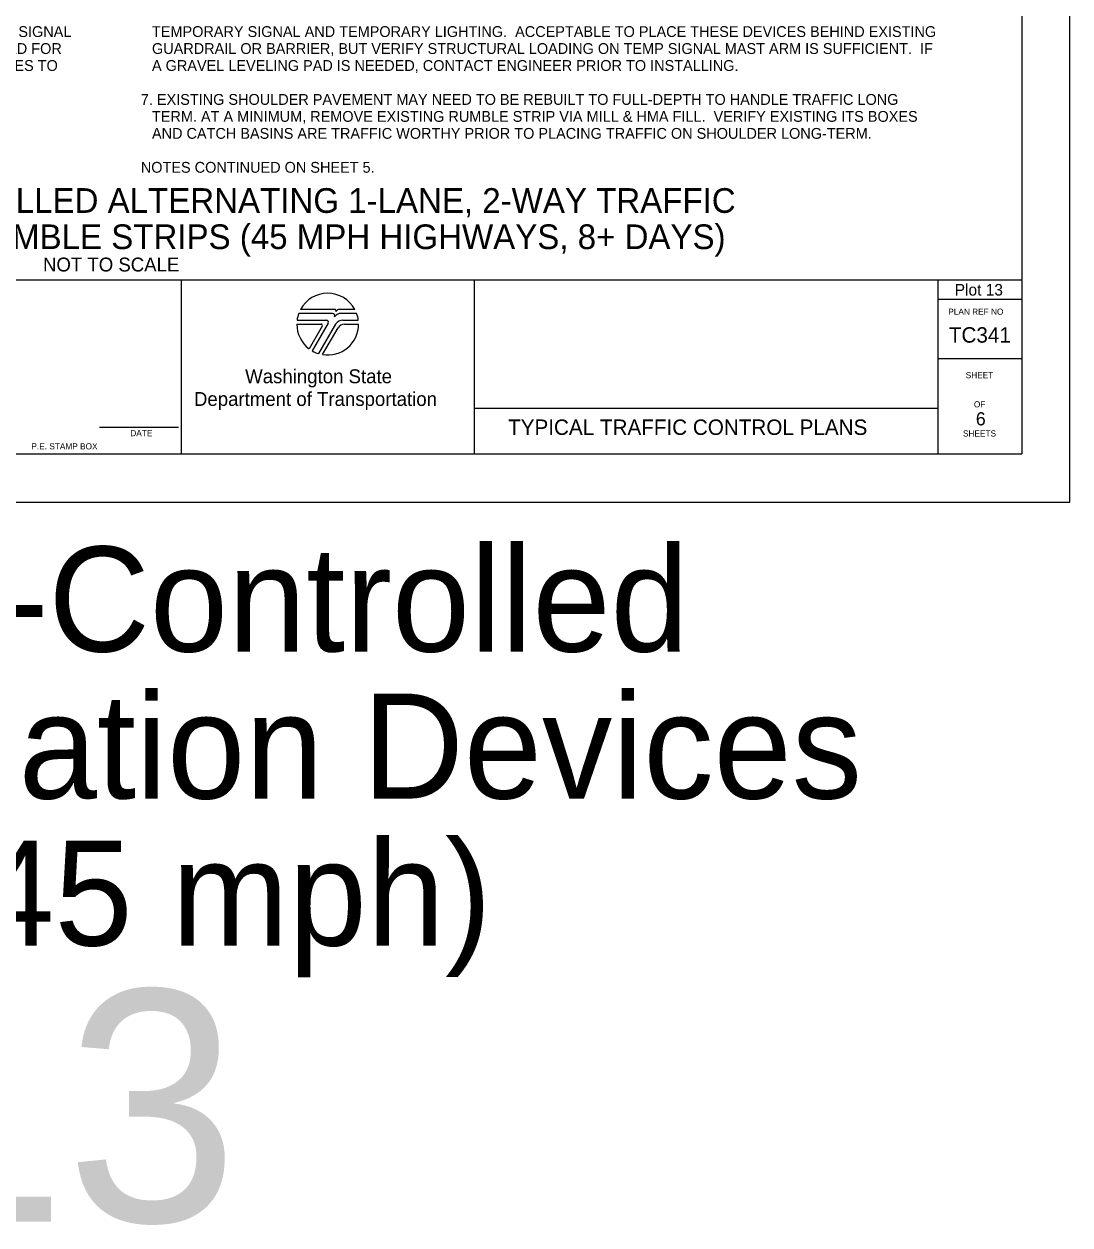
# Model space of a CAD drawing. Extents: x 99977 to 100176, y 99905 to 100011.
# Drawn here: x 100049.29 to 100056.06, y 99965.01 to 99972.78 of the extents above; entities that cross this region are included whole.
import ezdxf

# ---------------------------------------------------------------- set-up
doc = ezdxf.new("R2010")
doc.units = 0
for name, color, linetype in [('SH_DE_DetailHeading1Text', 7, 'Continuous'), ('SH_GI_GeneralNotesBodyText', 7, 'Continuous'), ('SH_GI_PlotLimits', 7, 'Continuous'), ('SH_GI_SheetBorder', 7, 'Continuous'), ('SH_GI_SheetLocationText', 7, 'Continuous'), ('SH_GI_SheetTextInCells', 7, 'Continuous'), ('SH_GI_TitleBlockText', 7, 'Continuous'), ('SH_GI_WSDOTLogo', 7, 'Continuous')]:
    doc.layers.add(name, color=color, linetype=linetype)

msp = doc.modelspace()

# ---------------------------------------------------------------- linework, layer by layer
at = {"layer": 'SH_GI_PlotLimits'}
msp.add_lwpolyline([(100039.0625, 99969.6875), (100056.0625, 99969.6875), (100056.0625, 99980.6875), (100039.0625, 99980.6875)], close=True, dxfattribs=at)
at = {"layer": 'SH_GI_SheetBorder'}
for p, q in [((100055.75, 99980.375), (100055.75, 99970)), ((100040, 99971.1259), (100055.75, 99971.1259)), ((100050.3089, 99971.1259), (100050.3089, 99970)), ((100052.2055, 99971.1259), (100052.2055, 99970)), ((100055.2079, 99971.1259), (100055.2079, 99970)), ((100055.2079, 99971.0008), (100055.75, 99971.0008)), ((100055.2079, 99970.6176), (100055.75, 99970.6176)), ((100052.2055, 99970.2955), (100055.2079, 99970.2955)), ((100049.7797, 99970.1733), (100050.2914, 99970.1733)), ((100040, 99970), (100055.75, 99970))]:
    msp.add_line(p, q, dxfattribs=at)
at = {"layer": 'SH_GI_WSDOTLogo'}
for p, q in [((100051.2894, 99970.9094), (100051.0697, 99970.9094)), ((100051.303, 99970.9354), (100051.0815, 99970.9354)), ((100051.433, 99970.9354), (100051.3351, 99970.9354)), ((100051.343, 99970.9094), (100051.3429, 99970.9094)), ((100051.4448, 99970.9094), (100051.343, 99970.9094)), ((100051.0572, 99970.84), (100051.2148, 99970.84)), ((100051.059, 99970.8661), (100051.2496, 99970.8661)), ((100051.222, 99970.8277), (100051.1364, 99970.6807)), ((100051.261, 99970.8464), (100051.1567, 99970.6672)), ((100051.1989, 99970.6487), (100051.3089, 99970.839)), ((100051.2244, 99970.6428), (100051.3242, 99970.8156)), ((100051.3558, 99970.8661), (100051.4555, 99970.8661)), ((100051.3655, 99970.8394), (100051.4572, 99970.8394))]:
    msp.add_line(p, q, dxfattribs=at)
for centre, radius, start, end in [((100051.2572, 99970.84), 0.2, 28.47865, 151.53204), ((100051.2572, 99970.84), 0.2, 159.69598, 172.50569), ((100051.2894, 99970.8946), 0.0148, 327.8418, 89.99855), ((100051.3429, 99970.861), 0.0484, 89.99529, 147.82376), ((100051.303, 99970.9263), 0.00903, 329.87418, 90.00328), ((100051.3352, 99970.9066), 0.0287, 90.00721, 148.16763), ((100051.2572, 99970.84), 0.2, 7.49431, 20.29406), ((100051.2572, 99970.84), 0.2, 179.99864, 232.84327), ((100051.2149, 99970.8318), 0.0082, 329.74356, 90), ((100051.2572, 99970.84), 0.2, 260.54554, 359.80857), ((100051.2497, 99970.853), 0.0131, 329.76834, 90), ((100051.3558, 99970.8119), 0.0542, 90, 149.99738), ((100051.3654, 99970.7918), 0.0476, 90, 150.05432), ((100051.2572, 99970.84), 0.2, 239.79292, 253.0448)]:
    msp.add_arc(centre, radius, start, end, dxfattribs=at)

# ---------------------------------------------------------------- texts
at = {"layer": 'SH_DE_DetailHeading1Text'}
for s, height, p in [('SIMPLE TEMPORARY SIGNAL-CONTROLLED ALTERNATING 1-LANE, 2-WAY TRAFFIC', 0.16, (100045.196, 99971.5606)), ('25 WZSL + CHANNELIZING DEVICES + RUMBLE STRIPS (45 MPH HIGHWAYS, 8+ DAYS)', 0.16, (100044.9338, 99971.3259)), ('NOT TO SCALE', 0.09, (100049.4141, 99971.1809))]:
    msp.add_text(s, height=height, rotation=360, dxfattribs=at).set_placement(p)
at = {"layer": 'SH_GI_GeneralNotesBodyText'}
for s, p in [(' THIS SIGNAL ', (100048.9894, 99972.6998)), ('TEMPORARY SIGNAL AND TEMPORARY LIGHTING.  ACCEPTABLE TO PLACE THESE DEVICES BEHIND EXISTING ', (100050.1197, 99972.6998)), ('  THE SIGNAL IS TIMED FOR ', (100048.272, 99972.5899)), ('GUARDRAIL OR BARRIER, BUT VERIFY STRUCTURAL LOADING ON TEMP SIGNAL MAST ARM IS SUFFICIENT.  IF ', (100050.1197, 99972.5899)), (' TO ALLOW BICYCLES TO ', (100048.3553, 99972.48)), ('A GRAVEL LEVELING PAD IS NEEDED, CONTACT ENGINEER PRIOR TO INSTALLING.', (100050.1197, 99972.48)), ('7. EXISTING SHOULDER PAVEMENT MAY NEED TO BE REBUILT TO FULL-DEPTH TO HANDLE TRAFFIC LONG ', (100050.0475, 99972.2602)), ('TERM. AT A MINIMUM, REMOVE EXISTING RUMBLE STRIP VIA MILL & HMA FILL.  VERIFY EXISTING ITS BOXES ', (100050.1197, 99972.1503)), ('AND CATCH BASINS ARE TRAFFIC WORTHY PRIOR TO PLACING TRAFFIC ON SHOULDER LONG-TERM.', (100050.1197, 99972.0404)), ('NOTES CONTINUED ON SHEET 5.', (100050.0475, 99971.8206))]:
    msp.add_text(s, height=0.07, rotation=360, dxfattribs=at).set_placement(p)
at = {"layer": 'SH_GI_SheetBorder'}
msp.add_text('PLAN REF NO', height=0.040032, dxfattribs=at).set_placement((100055.2747, 99970.9008))
at = {"layer": 'SH_GI_SheetLocationText'}
for s, height, p in [('Plot 13', 0.075, (100055.3164, 99971.025)), (' Temp Signal-Controlled', 0.68, (100043.7893, 99968.7191)), ('Alt Traffic w/ Channelization Devices', 0.68, (100039.9592, 99967.7671)), ('& Rumble Strips (45 mph)', 0.68, (100041.8582, 99966.8151)), ('Plot 13', 1.5, (100044.4341, 99965.0267))]:
    msp.add_text(s, height=height, dxfattribs=at).set_placement(p)
at = {"layer": 'SH_GI_SheetTextInCells'}
for s, height, p in [('Washington State', 0.090072, (100050.7229, 99970.4571)), ('SHEET', 0.04003, (100055.3877, 99970.4896)), ('Department of Transportation', 0.090072, (100050.3916, 99970.3101)), ('OF', 0.04003, (100055.4406, 99970.3008)), ('DATE', 0.04003, (100049.9794, 99970.1141)), ('SHEETS', 0.04003, (100055.3698, 99970.112)), ('P.E. STAMP BOX', 0.040032, (100049.339, 99970.0286))]:
    msp.add_text(s, height=height, dxfattribs=at).set_placement(p)
at = {"layer": 'SH_GI_TitleBlockText'}
for s, height, p in [('TC341', 0.1, (100055.2784, 99970.72)), ('6', 0.085, (100055.4534, 99970.1843)), ('TYPICAL TRAFFIC CONTROL PLANS', 0.1, (100052.4251, 99970.1224))]:
    msp.add_text(s, height=height, dxfattribs=at).set_placement(p)

doc.saveas('drawing.dxf')
